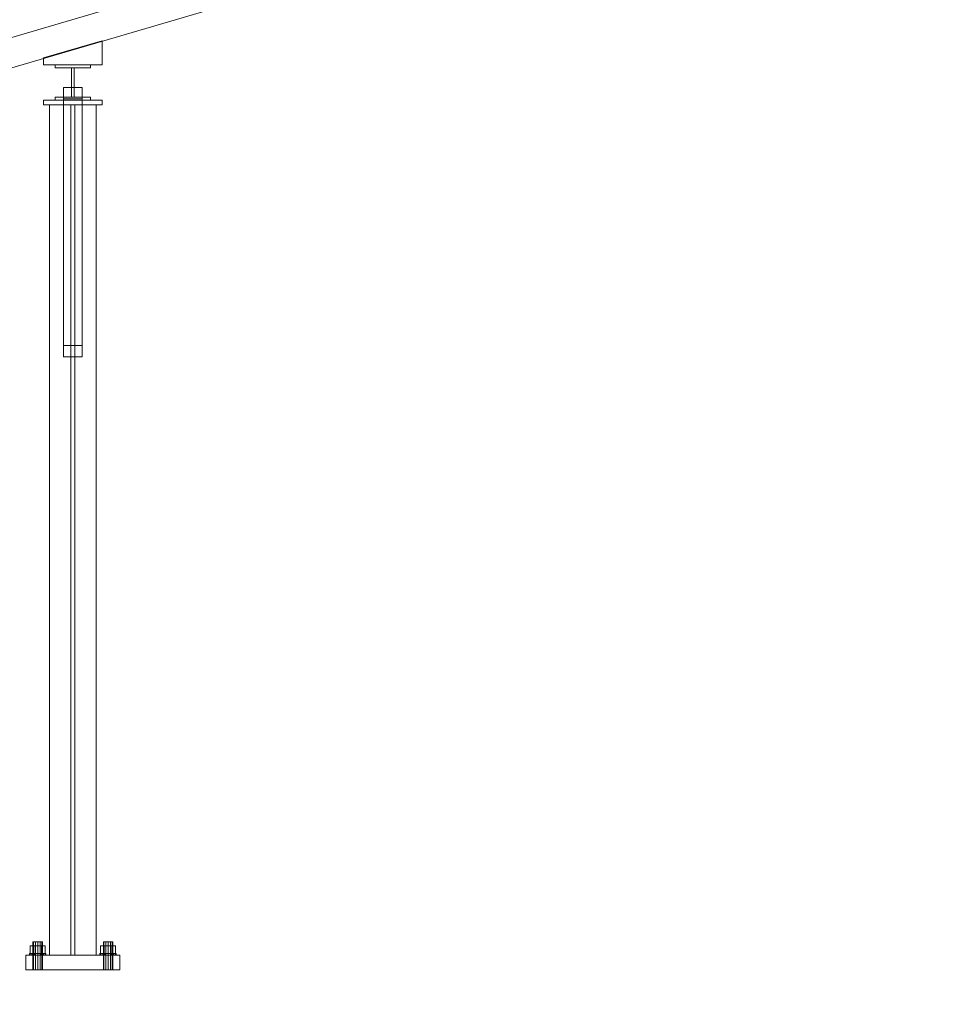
# Model space of a CAD drawing. Header units: millimetres. Extents: x -2233 to 65662, y -50530 to 6847.
# Tile 548 of 656: x 6718 to 8278, y -59 to 1621. Entities that reach past the tile are written whole.
import ezdxf

# ---------------------------------------------------------------- set-up
doc = ezdxf.new("R2010")
doc.units = ezdxf.units.MM
doc.layers.add('COTAS_P', color=1, linetype='Continuous', lineweight=0)
doc.layers.add('lateral_C01', color=7, linetype='Continuous', lineweight=0)
doc.dimstyles.new('R19_100', dxfattribs={"dimtxt": 250, "dimasz": 150, "dimexe": 150, "dimexo": 80, "dimgap": 100, "dimtad": 1, "dimtih": 1, "dimtoh": 1, "dimdsep": 46, "dimcen": 0.09, "dimadec": 0, "dimazin": 0, "dimtfac": 1, "dimtdec": 4, "dimtofl": 0, "dimtmove": 0, "dimatfit": 3, "dimfxl": 1, "dimtolj": 1, "dimtzin": 0, "dimarcsym": 0})

# ---------------------------------------------------------------- blocks, each defined once
blk = doc.blocks.new('DIM_R32_1')
at = {"layer": 'COTAS_P'}
for p, q in [((796, 1103.4), (9904.9, 3783.4)), ((9904.9, 3783.4), (9748.3, 3784.2)), ((9904.9, 3783.4), (9773.7, 3697.9)), ((10158.9, 2920), (9904.9, 3783.4)), ((796, 1103.4), (927.2, 1188.9)), ((1050, 240), (796, 1103.4)), ((796, 1103.4), (952.6, 1102.6))]:
    blk.add_line(p, q, dxfattribs=at)
blk.add_text('9495 P', height=250, rotation=16.3948, dxfattribs=at).set_placement((5322.2, 2539.3))
blk = doc.blocks.new('DIM_R32_26')
at = {"layer": 'COTAS_P'}
for p, q in [((112.7, 0), (112.7, -2500)), ((65298.1, 0), (65298.1, -2500)), ((112.7, -2500), (262.7, -2455)), ((65298.1, -2500), (65148.1, -2455)), ((112.7, -2500), (65298.1, -2500)), ((112.7, -2500), (262.7, -2545)), ((65298.1, -2500), (65148.1, -2545))]:
    blk.add_line(p, q, dxfattribs=at)
blk.add_text('65185.39 P', height=250, dxfattribs=at).set_placement((32705.4, -2400))

msp = doc.modelspace()

# ---------------------------------------------------------------- linework, layer by layer
at = {"layer": 'lateral_C01'}
for p, q in [((6123.243, 1419.918), (7274.451, 1758.623)), ((6137.356, 1371.951), (7288.563, 1710.656)), ((6758.611, 1555.777), (6858.611, 1585.199)), ((6858.611, 1543.777), (6858.611, 1585.199)), ((6758.611, 1555.777), (6758.611, 1543.777)), ((6758.611, 1543.777), (6858.611, 1543.777)), ((6778.893, 1538.777), (6778.893, 1543.777)), ((6778.893, 1543.777), (6838.893, 1543.777)), ((6838.893, 1538.777), (6778.893, 1538.777)), ((6806.393, 1488.777), (6806.393, 1538.777)), ((6806.393, 1538.777), (6811.393, 1538.777)), ((6811.393, 1538.777), (6811.393, 1488.777)), ((6838.893, 1543.777), (6838.893, 1538.777)), ((6792.893, 1505.443), (6824.893, 1505.443)), ((6792.893, 1486.111), (6792.893, 1505.443)), ((6792.893, 1505.443), (6792.893, 1065.443)), ((6824.893, 1505.443), (6824.893, 1486.111)), ((6824.893, 1065.443), (6824.893, 1505.443)), ((6758.893, 1483.777), (6858.893, 1483.777)), ((6758.893, 1483.777), (6758.893, 1475.777)), ((6778.893, 1483.777), (6778.893, 1488.777)), ((6778.893, 1488.777), (6838.893, 1488.777)), ((6838.893, 1483.777), (6778.893, 1483.777)), ((6824.893, 1486.111), (6792.893, 1486.111)), ((6792.893, 1046.111), (6792.893, 1486.111)), ((6811.393, 1488.777), (6806.393, 1488.777)), ((6824.893, 1046.111), (6824.893, 1486.111)), ((6838.893, 1488.777), (6838.893, 1483.777)), ((6858.893, 1475.777), (6858.893, 1483.777)), ((6758.893, 1475.777), (6858.893, 1475.777)), ((6768.893, 1475.777), (6848.893, 1475.777)), ((6768.893, 1475.777), (6768.893, 25)), ((6805.393, 1475.777), (6812.393, 1475.777)), ((6805.393, 1475.777), (6805.393, 25)), ((6812.393, 25), (6812.393, 1475.777)), ((6848.893, 25), (6848.893, 1475.777)), ((6792.893, 1065.443), (6792.893, 1046.111)), ((6824.893, 1065.443), (6792.893, 1065.443)), ((6824.893, 1046.111), (6824.893, 1065.443)), ((6792.893, 1046.111), (6824.893, 1046.111)), ((6742.493, 40.8), (6736.093, 40.8)), ((6736.093, 28), (6736.093, 40.8)), ((6741.965, 48), (6740.893, 48)), ((6740.893, 0), (6740.893, 48)), ((6744.893, 48), (6741.965, 48)), ((6741.965, 0), (6741.965, 48)), ((6755.293, 40.8), (6742.493, 40.8)), ((6742.493, 28), (6742.493, 40.8)), ((6748.893, 48), (6744.893, 48)), ((6744.893, 0), (6744.893, 48)), ((6752.893, 48), (6748.893, 48)), ((6748.893, 0), (6748.893, 48)), ((6755.822, 48), (6752.893, 48)), ((6752.893, 0), (6752.893, 48)), ((6761.693, 40.8), (6755.293, 40.8)), ((6755.293, 28), (6755.293, 40.8)), ((6756.893, 48), (6755.822, 48)), ((6755.822, 0), (6755.822, 48)), ((6756.893, 48), (6756.893, 0)), ((6761.693, 40.8), (6761.693, 28)), ((6862.493, 40.8), (6856.093, 40.8)), ((6856.093, 28), (6856.093, 40.8)), ((6861.965, 48), (6860.893, 48)), ((6860.893, 0), (6860.893, 48)), ((6864.893, 48), (6861.965, 48)), ((6861.965, 0), (6861.965, 48)), ((6875.293, 40.8), (6862.493, 40.8)), ((6862.493, 28), (6862.493, 40.8)), ((6868.893, 48), (6864.893, 48)), ((6864.893, 0), (6864.893, 48)), ((6872.893, 48), (6868.893, 48)), ((6868.893, 0), (6868.893, 48)), ((6875.822, 48), (6872.893, 48)), ((6872.893, 0), (6872.893, 48)), ((6881.693, 40.8), (6875.293, 40.8)), ((6875.293, 28), (6875.293, 40.8)), ((6876.893, 48), (6875.822, 48)), ((6875.822, 0), (6875.822, 48)), ((6876.893, 48), (6876.893, 0)), ((6881.693, 40.8), (6881.693, 28)), ((6728.893, 25), (6888.893, 25)), ((6728.893, 25), (6728.893, 0)), ((6735.959, 28), (6734.893, 28)), ((6734.893, 25), (6734.893, 28)), ((6735.959, 25), (6734.893, 25)), ((6738.994, 28), (6735.959, 28)), ((6735.959, 25), (6735.959, 28)), ((6738.994, 25), (6735.959, 25)), ((6742.493, 28), (6736.093, 28)), ((6743.536, 28), (6738.994, 28)), ((6738.994, 25), (6738.994, 28)), ((6743.536, 25), (6738.994, 25)), ((6755.293, 28), (6742.493, 28)), ((6748.893, 28), (6743.536, 28)), ((6743.536, 25), (6743.536, 28)), ((6748.893, 25), (6743.536, 25)), ((6754.251, 28), (6748.893, 28)), ((6748.893, 25), (6748.893, 28)), ((6754.251, 25), (6748.893, 25)), ((6758.793, 28), (6754.251, 28)), ((6754.251, 25), (6754.251, 28)), ((6758.793, 25), (6754.251, 25)), ((6755.293, 28), (6761.693, 28)), ((6761.828, 28), (6758.793, 28)), ((6758.793, 25), (6758.793, 28)), ((6761.828, 25), (6758.793, 25)), ((6762.893, 28), (6761.828, 28)), ((6761.828, 25), (6761.828, 28)), ((6761.828, 25), (6762.893, 25)), ((6762.893, 28), (6762.893, 25)), ((6768.893, 25), (6848.893, 25)), ((6805.393, 25), (6812.393, 25)), ((6855.959, 28), (6854.893, 28)), ((6854.893, 25), (6854.893, 28)), ((6855.959, 25), (6854.893, 25)), ((6858.994, 28), (6855.959, 28)), ((6855.959, 25), (6855.959, 28)), ((6858.994, 25), (6855.959, 25)), ((6862.493, 28), (6856.093, 28)), ((6863.536, 28), (6858.994, 28)), ((6858.994, 25), (6858.994, 28)), ((6863.536, 25), (6858.994, 25)), ((6875.293, 28), (6862.493, 28)), ((6868.893, 28), (6863.536, 28)), ((6863.536, 25), (6863.536, 28)), ((6868.893, 25), (6863.536, 25)), ((6874.251, 28), (6868.893, 28)), ((6868.893, 25), (6868.893, 28)), ((6874.251, 25), (6868.893, 25)), ((6878.793, 28), (6874.251, 28)), ((6874.251, 25), (6874.251, 28)), ((6878.793, 25), (6874.251, 25)), ((6875.293, 28), (6881.693, 28)), ((6881.828, 28), (6878.793, 28)), ((6878.793, 25), (6878.793, 28)), ((6881.828, 25), (6878.793, 25)), ((6882.893, 28), (6881.828, 28)), ((6881.828, 25), (6881.828, 28)), ((6881.828, 25), (6882.893, 25)), ((6882.893, 28), (6882.893, 25)), ((6888.893, 0), (6888.893, 25)), ((6728.893, 0), (6888.893, 0)), ((6741.965, 0), (6740.893, 0)), ((6744.893, 0), (6741.965, 0)), ((6748.893, 0), (6744.893, 0)), ((6752.893, 0), (6748.893, 0)), ((6755.822, 0), (6752.893, 0)), ((6755.822, 0), (6756.893, 0)), ((6861.965, 0), (6860.893, 0)), ((6864.893, 0), (6861.965, 0)), ((6868.893, 0), (6864.893, 0)), ((6872.893, 0), (6868.893, 0)), ((6875.822, 0), (6872.893, 0)), ((6875.822, 0), (6876.893, 0))]:
    msp.add_line(p, q, dxfattribs=at)

# ---------------------------------------------------------------- dimensions: what is measured, and where the dimension line sits
at = {"layer": 'COTAS_P'}
for p1, p2, distance, picture, middle in [((1050, 240), (10158.931, 2920), 900, 'DIM_R32_1', (5350.437, 2443.406)), ((112.7, 0), (65298.0949, 0), -2500, 'DIM_R32_26', (32705.3975, -2500))]:
    dim = msp.add_aligned_dim(p1=p1, p2=p2, distance=distance, text='<> P', dimstyle='R19_100', dxfattribs=at)
    dim.commit()
    dim.dimension.update_dxf_attribs({"geometry": picture, "text_midpoint": middle})

doc.saveas('drawing.dxf')
